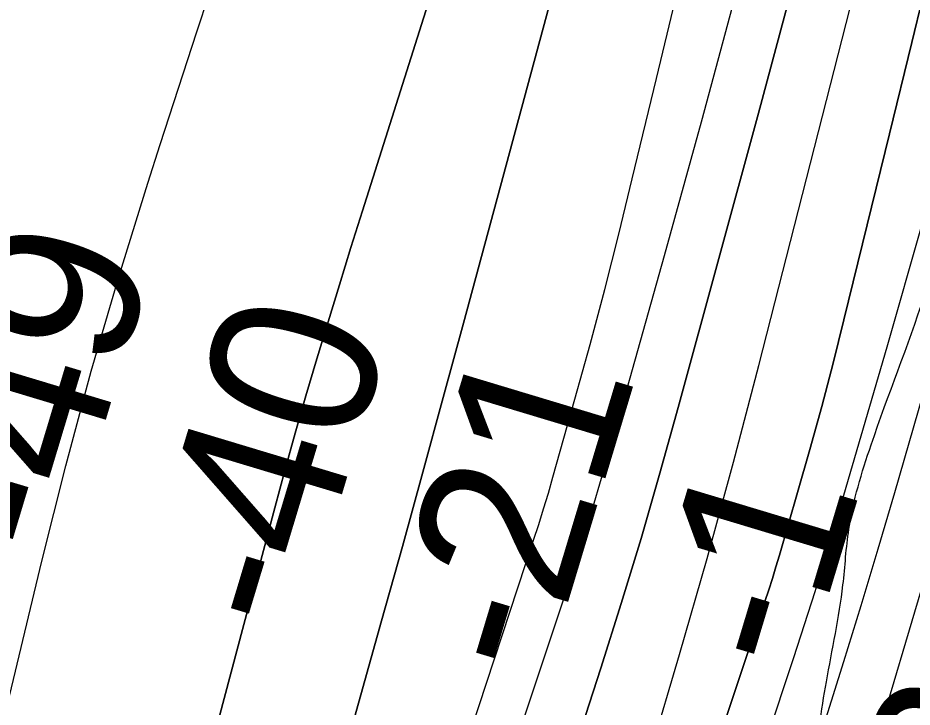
# Model space of a CAD drawing. Extents: x 3297716 to 3335574, y 688621 to 713991.
# Drawn here: x 3323390.6 to 3323751.8, y 696638 to 696916.4 of the extents above; entities that cross this region are included whole.
import ezdxf

# ---------------------------------------------------------------- set-up
doc = ezdxf.new("R2010")
doc.units = 0
for name, color, linetype in [('V-RIVR-EDGE', 7, 'Continuous'), ('V-RIVR-RANG', 7, 'Continuous'), ('V-TOPO-DPTH', 7, 'Continuous'), ('V-TOPO-MAJR', 7, 'Continuous'), ('V-TOPO-MINR', 7, 'Continuous'), ('V-TOPO-WATR', 7, 'Continuous')]:
    doc.layers.add(name, color=color, linetype=linetype)

msp = doc.modelspace()

# ---------------------------------------------------------------- linework, layer by layer
at = {"layer": 'V-RIVR-EDGE'}
msp.add_spline([(3322948.37, 694020.91), (3322949.41, 694024.64), (3322957.6, 694042.46), (3322966.99, 694074.23), (3322979.87, 694110.27), (3322999.01, 694165.67), (3323019.31, 694218.75), (3323047.42, 694293.14), (3323064.99, 694340.8), (3323068.52, 694359.79), (3323070.1, 694370.26), (3323070.9, 694381.5), (3323071.35, 694406.32), (3323072.93, 694416.4), (3323078.77, 694426.86), (3323084.23, 694438.86), (3323087.36, 694448.94), (3323090.11, 694465.61), (3323090.52, 694472.2), (3323089.37, 694480.35), (3323089.39, 694485.39), (3323093.68, 694496.24), (3323102.64, 694510.95), (3323113.52, 694521.39), (3323114.31, 694527.21), (3323113.95, 694538.46), (3323114.76, 694553.58), (3323118.7, 694578), (3323123, 694590.01), (3323131.96, 694609.38), (3323139.74, 694619.44), (3323140.92, 694623.32), (3323134.33, 694627.21), (3323134.34, 694629.93), (3323141.36, 694643.48), (3323147.96, 694650.06), (3323149.15, 694657.81), (3323151.89, 694667.5), (3323156.96, 694681.45), (3323161.66, 694700.83), (3323165.59, 694719.43), (3323168.71, 694729.12), (3323174.95, 694741.13), (3323179.24, 694750.42), (3323184.31, 694763.98), (3323190.15, 694773.66), (3323189.4, 694781.42), (3323190.58, 694787.62), (3323200.33, 694810.09), (3323212.42, 694839.92), (3323221.02, 694868.21), (3323223.78, 694883.72), (3323229.64, 694903.09), (3323232.78, 694917.43), (3323234.75, 694930.61), (3323239.05, 694944.56), (3323242.18, 694953.48), (3323245.7, 694968.98), (3323248.84, 694981.38), (3323256.25, 695000.75), (3323259.37, 695006.95), (3323262.1, 695010.82), (3323260.96, 695021.3), (3323261.37, 695030.6), (3323262.55, 695039.52), (3323266.06, 695047.27), (3323266.46, 695051.92), (3323266.11, 695067.04), (3323267.32, 695083.33), (3323269.69, 695102.71), (3323271.27, 695115.51), (3323274.79, 695125.97), (3323280.23, 695129.83), (3323284.9, 695138.35), (3323287.26, 695149.21), (3323288.84, 695163.55), (3323288.86, 695169.37), (3323285.76, 695172.48), (3323285.77, 695176.74), (3323290.06, 695184.1), (3323291.24, 695191.85), (3323304.11, 695221.68), (3323311.14, 695239.5), (3323319.76, 695275.55), (3323326.06, 695314.31), (3323328.49, 695355.8), (3323328.18, 695389.54), (3323328.99, 695403.5), (3323333.29, 695415.9), (3323336.8, 695424.81), (3323336.82, 695432.18), (3323336.83, 695436.45), (3323334.51, 695438), (3323333.74, 695441.88), (3323334.15, 695448.47), (3323336.09, 695450.8), (3323336.51, 695462.04), (3323334.97, 695467.47), (3323336.54, 695474.06), (3323337.72, 695483.37), (3323338.9, 695489.57), (3323338.93, 695501.59), (3323339.72, 695508.96), (3323344.38, 695509.33), (3323347.51, 695521.74), (3323348.69, 695527.55), (3323352.18, 695529.48), (3323353.75, 695534.13), (3323353.75, 695535.68), (3323351.81, 695536.85), (3323349.51, 695546.16), (3323347.23, 695564.78), (3323348.42, 695576.03), (3323350.76, 695580.29), (3323348.83, 695584.17), (3323346.13, 695590.77), (3323352.4, 695615.96), (3323351.63, 695618.68), (3323350.47, 695619.84), (3323349.73, 695636.13), (3323350.52, 695641.95), (3323355.58, 695646.59), (3323358.32, 695659.38), (3323360.27, 695663.64), (3323363.37, 695663.24), (3323363.36, 695657.43), (3323367.22, 695648.89), (3323370.32, 695649.65), (3323370.74, 695664), (3323374.25, 695670.59), (3323381.25, 695680.26), (3323382.05, 695687.24), (3323388.7, 695710.88), (3323396.52, 695736.46), (3323397.7, 695745.37), (3323398.5, 695753.52), (3323397.74, 695759.33), (3323393.88, 695765.94), (3323394.28, 695773.69), (3323399.35, 695782.6), (3323407.11, 695785.29), (3323417.97, 695785.27), (3323417.98, 695788.76), (3323420.72, 695801.16), (3323422.29, 695809.3), (3323424.64, 695816.66), (3323424.67, 695827.91), (3323425.84, 695831.4), (3323428.56, 695834.1), (3323437.47, 695832.14), (3323439.03, 695835.24), (3323431.68, 695839.53), (3323429.76, 695847.29), (3323429.78, 695857.37), (3323430.59, 695869.78), (3323433.7, 695875.97), (3323435.27, 695879.85), (3323433.73, 695887.61), (3323434.91, 695893.03), (3323438.41, 695898.84), (3323445.8, 695905.81), (3323452.79, 695910.44), (3323454.35, 695912.76), (3323453.2, 695917.42), (3323447.39, 695922.86), (3323447.4, 695927.52), (3323447.42, 695932.17), (3323452.11, 695947.28), (3323456.04, 695967.44), (3323463.06, 695984.49), (3323466.95, 695989.52), (3323475.1, 695994.15), (3323476.28, 695998.03), (3323476.29, 696003.84), (3323479.02, 696010.43), (3323484.86, 696018.95), (3323492.25, 696027.07), (3323500.41, 696034.42), (3323505.87, 696046.82), (3323508.98, 696051.46), (3323516.36, 696056.49), (3323519.48, 696063.07), (3323526.09, 696068.1), (3323531.54, 696076.23), (3323536.21, 696085.52), (3323536.23, 696090.56), (3323531.98, 696097.94), (3323530.44, 696102.21), (3323530.44, 696104.54), (3323533.94, 696106.86), (3323544.08, 696129.32), (3323548.75, 696135.91), (3323553.44, 696149.85), (3323555.4, 696157.99), (3323554.64, 696165.36), (3323556.59, 696170.4), (3323558.15, 696173.89), (3323559.71, 696179.31), (3323566.35, 696195.2), (3323569.86, 696204.88), (3323570.27, 696214.19), (3323571.83, 696217.29), (3323578.04, 696218.05), (3323583.09, 696221.14), (3323583.88, 696229.28), (3323588.56, 696240.9), (3323595.18, 696250.19), (3323599.46, 696254.45), (3323606.44, 696256.76), (3323608.79, 696263.34), (3323619.36, 696304.04), (3323636.95, 696361), (3323653.4, 696425.72), (3323674.53, 696502.84), (3323685.09, 696538.5), (3323701.1, 696582.28), (3323710.87, 696613.67), (3323717.16, 696648.16), (3323723.85, 696687.32), (3323726.23, 696709.8), (3323735.23, 696743.91), (3323756.71, 696803.96), (3323773.91, 696858.99), (3323781.36, 696889.99), (3323782.92, 696896.58), (3323786.03, 696898.9), (3323786.43, 696902), (3323784.88, 696905.11), (3323782.18, 696907.83), (3323782.58, 696913.65), (3323780.64, 696915.59), (3323779.09, 696916.37), (3323779.12, 696925.29), (3323780.32, 696940.8), (3323785.4, 696958.24), (3323787.75, 696967.93), (3323789.69, 696967.53), (3323796.28, 696966.74), (3323797.84, 696969.07), (3323798.24, 696973.72), (3323801.39, 696993.88), (3323801.42, 697006.67), (3323801.47, 697025.29), (3323803.45, 697042.73), (3323803.86, 697051.65), (3323803.87, 697055.14), (3323801.16, 697059.03), (3323800.4, 697062.13), (3323801.95, 697063.68), (3323806.99, 697063.67), (3323807.39, 697067.16), (3323807.42, 697077.63), (3323807.83, 697088.48), (3323810.18, 697098.95), (3323812.53, 697109.03), (3323817.96, 697108.63), (3323823.39, 697109.39), (3323824.56, 697110.94), (3323821.47, 697113.66), (3323821.09, 697116.76), (3323819.92, 697117.54), (3323809.85, 697121.06), (3323809.47, 697122.61), (3323809.47, 697125.71), (3323818.44, 697143.91), (3323821.57, 697156.7), (3323825.45, 697157.47), (3323830.88, 697157.84), (3323833.99, 697159.78), (3323833.99, 697162.1), (3323830.12, 697164.05), (3323823.53, 697164.07), (3323823.15, 697167.17), (3323823.16, 697169.89), (3323825.1, 697171.43), (3323827.81, 697171.81), (3323829.37, 697172.2), (3323830.15, 697174.52), (3323831.71, 697179.17), (3323834.04, 697181.88), (3323834.06, 697187.31), (3323836.42, 697202.04), (3323835.27, 697205.92), (3323827.14, 697210.98), (3323823.27, 697216.03), (3323822.89, 697220.3), (3323824.46, 697224.95), (3323826.8, 697233.86), (3323831.48, 697242.77), (3323836.56, 697259.43), (3323841.27, 697282.69), (3323847.54, 697305.94), (3323851.84, 697323), (3323857.31, 697337.72), (3323865.1, 697352.44), (3323867.84, 697363.68), (3323867.09, 697371.43), (3323864.78, 697379.58), (3323867.14, 697391.99), (3323875.35, 697419.5), (3323883.14, 697434.22), (3323896.77, 697457.45), (3323907.28, 697471.78), (3323915.07, 697484.94), (3323917.82, 697500.06), (3323925.64, 697525.64), (3323933.83, 697546.17), (3323940.08, 697560.89), (3323942.03, 697569.03), (3323946.72, 697581.81), (3323953.35, 697596.53), (3323965.83, 697625.59), (3323975.58, 697647.28), (3323979.11, 697663.17), (3323983.41, 697679.06), (3323992.01, 697703.47), (3323996.7, 697721.69), (3324001.77, 697730.98), (3324007.61, 697740.28), (3324011.53, 697757.72), (3324016.23, 697778.26), (3324014.75, 697805.41), (3324012.86, 697825.58), (3324013.66, 697833.72), (3324020.71, 697864.73), (3324032.9, 697932.56), (3324038.39, 697956.98), (3324042.68, 697965.89), (3324046.58, 697972.47), (3324050.87, 697985.26), (3324055.93, 697991.84), (3324055.94, 697996.11), (3324055.57, 698003.47), (3324056.79, 698026.74), (3324061.14, 698060.47), (3324067.83, 698100.78), (3324075.3, 698139.16), (3324081.55, 698157.37), (3324088.56, 698168.6), (3324090.9, 698174.41), (3324094.81, 698187.58), (3324095.62, 698203.87), (3324097.26, 698239.16), (3324100.45, 698272.11), (3324108.32, 698319.4), (3324118.92, 698370.57), (3324132.6, 698414.36), (3324146.34, 698484.13), (3324153, 698511.26), (3324155.74, 698522.11), (3324161.58, 698527.91), (3324167.81, 698539.14), (3324172.5, 698553.09), (3324172.52, 698562.79), (3324169.44, 698571.32), (3324162.1, 698581.81), (3324160.94, 698585.69), (3324160.95, 698588.8), (3324167.25, 698626.4), (3324180.22, 698695.78), (3324201.79, 698795.78), (3324223.7, 698871.35), (3324235.43, 698911.26), (3324246.75, 698941.1), (3324253.02, 698969.39), (3324262.8, 699002.33), (3324270.2, 699013.56), (3324276.82, 699025.95), (3324280.34, 699038.35), (3324280.37, 699048.05), (3324280, 699057.36), (3324275.75, 699065.12), (3324274.63, 699081.41), (3324272.36, 699101.97), (3324269.69, 699123.31), (3324271.68, 699143.08), (3324274.84, 699166.34), (3324284.62, 699202), (3324289.34, 699227.97), (3324288.99, 699240.76), (3324287.45, 699246.2), (3324284.35, 699249.7), (3324270.41, 699255.55), (3324268.48, 699260.21), (3324271.22, 699271.83), (3324280.53, 699269.87), (3324281.31, 699272.58), (3324283.67, 699285.38), (3324286.43, 699306.7), (3324288.41, 699322.59), (3324292.34, 699342.36), (3324299.38, 699366), (3324314.29, 699434.99), (3324317.79, 699439.64), (3324326.71, 699439.61), (3324329.82, 699441.93), (3324329.83, 699448.14), (3324329.84, 699451.24), (3324334.89, 699455.11), (3324345.38, 699462.06), (3324350.06, 699474.85), (3324350.09, 699488.03), (3324350.12, 699497.34), (3324354.04, 699516.72), (3324362.65, 699545.4), (3324370.46, 699567.09), (3324371.64, 699575.62), (3324363.53, 699587.28), (3324361.21, 699591.55), (3324361.22, 699596.2), (3324361.23, 699600.86), (3324374.91, 699641.93), (3324390.56, 699699.28), (3324404.25, 699747.34), (3324408.99, 699779.51), (3324416.85, 699821.77), (3324421.16, 699839.98), (3324418.87, 699854.34), (3324419.28, 699864.03), (3324419.28, 699866.74), (3324416.96, 699867.91), (3324409.6, 699870.65), (3324408.83, 699872.59), (3324409.61, 699875.69), (3324415.07, 699888.86), (3324417.05, 699903.59), (3324417.07, 699913.29), (3324415.15, 699920.66), (3324412.45, 699924.16), (3324416.75, 699940.82), (3324421.01, 699938.1), (3324424.94, 699958.64), (3324426.96, 699990.05), (3324429.73, 700014.86), (3324433.69, 700045.87), (3324439.59, 700081.15), (3324442.78, 700115.27), (3324446.29, 700122.63), (3324447.08, 700129.22), (3324446.74, 700149.77), (3324449.53, 700177.3), (3324457, 700218.78), (3324465.22, 700252.49), (3324468.77, 700274.98), (3324468.83, 700299.02), (3324471.64, 700338.57), (3324481.49, 700399.43), (3324496.05, 700487.82), (3324505.13, 700552.56), (3324518.17, 700651.03), (3324528.84, 700729.34), (3324548.86, 700827.01), (3324554.75, 700855.69), (3324559.02, 700860.73), (3324565.25, 700868.08), (3324568.38, 700880.09), (3324568.39, 700885.13), (3324563.75, 700891.35), (3324563.38, 700895.23), (3324563.38, 700898.72), (3324568.09, 700920.04), (3324578.25, 700949.87), (3324578.66, 700961.89), (3324576.78, 700982.06), (3324579.56, 701010.37), (3324583.11, 701034.01), (3324587.78, 701040.98), (3324591.28, 701043.69), (3324604.47, 701048.31), (3324610.3, 701052.56), (3324613.03, 701058.76), (3324615.76, 701066.12), (3324624.77, 701101.78), (3324630.73, 701157.61), (3324636.7, 701222.35), (3324632.93, 701263.47), (3324633.79, 701299.15), (3324636.97, 701329.39), (3324647.96, 701383.26), (3324651.11, 701404.2), (3324653.48, 701421.26), (3324659.38, 701453.43), (3324663.72, 701482.89), (3324662.59, 701496.85), (3324663.01, 701509.65), (3324668.1, 701528.25), (3324671.25, 701548.02), (3324672.06, 701564.7), (3324673.28, 701584.47), (3324678.35, 701598.03), (3324681.13, 701624.78), (3324682.33, 701636.8), (3324688.16, 701645.32), (3324695.94, 701653.83), (3324697.12, 701661.97), (3324700.3, 701692.21)], degree=3, dxfattribs=at)
at = {"layer": 'V-TOPO-DPTH'}
for points in [[(3323180.96, 695513.7), (3323264.85, 695853.36), (3323273.63, 695888.43), (3323282.57, 695923.46), (3323291.74, 695958.43), (3323301.06, 695993.36), (3323308.65, 696021.44), (3323321.85, 696070.39), (3323335.01, 696119.35), (3323348.11, 696168.32), (3323361.16, 696217.31), (3323494.38, 696718.43), (3323498.47, 696733.54), (3323502.65, 696748.62), (3323506.98, 696763.66), (3323511.39, 696778.67), (3323515.92, 696793.65), (3323520.49, 696808.62), (3323525.13, 696823.57), (3323529.81, 696838.5), (3323746.27, 697522.25)], [(3323746.27, 697522.25), (3323529.81, 696838.5), (3323525.13, 696823.57), (3323520.49, 696808.62), (3323515.92, 696793.65), (3323511.39, 696778.67), (3323506.98, 696763.66), (3323502.65, 696748.62), (3323498.47, 696733.54), (3323494.38, 696718.43), (3323361.16, 696217.31), (3323348.11, 696168.32), (3323335.01, 696119.35), (3323321.85, 696070.39), (3323308.65, 696021.44), (3323301.06, 695993.36), (3323291.74, 695958.43), (3323282.57, 695923.46), (3323273.63, 695888.43), (3323264.85, 695853.36), (3323180.96, 695513.7)], [(3323843.46, 697490.85), (3323778.48, 697223.03), (3323757.11, 697136.53), (3323735.27, 697050.16), (3323712.72, 696963.97), (3323689.68, 696877.9), (3323657.32, 696758.94), (3323649.93, 696732.5), (3323642.29, 696706.13), (3323634.27, 696679.88), (3323626.01, 696653.7), (3323537.8, 696381.07), (3323511.63, 696299.24), (3323485.83, 696217.29), (3323460.58, 696135.17), (3323435.7, 696052.93), (3323404.31, 695947.87), (3323395.74, 695918), (3323387.61, 695888), (3323380.16, 695857.84), (3323373.15, 695827.56), (3323343.45, 695692.45), (3323322.09, 695594.5), (3323300.96, 695496.49)], [(3323843.46, 697490.85), (3323778.48, 697223.03), (3323757.11, 697136.53), (3323735.27, 697050.16), (3323712.72, 696963.97), (3323689.68, 696877.9), (3323657.32, 696758.94), (3323649.93, 696732.5), (3323642.29, 696706.13), (3323634.27, 696679.88), (3323626.01, 696653.7), (3323537.8, 696381.07), (3323511.63, 696299.24), (3323485.83, 696217.29), (3323460.58, 696135.17), (3323435.7, 696052.93), (3323404.31, 695947.87), (3323395.74, 695918), (3323387.61, 695888), (3323380.16, 695857.84), (3323373.15, 695827.56), (3323343.45, 695692.45), (3323322.09, 695594.5), (3323300.96, 695496.49)], [(3323412.7, 695554.83), (3323435.47, 695655.37), (3323466.19, 695794.61), (3323473.28, 695825.6), (3323480.7, 695856.52), (3323488.61, 695887.32), (3323496.84, 695918.03), (3323517.13, 695991.39), (3323536.15, 696058.61), (3323555.72, 696125.66), (3323576.09, 696192.48), (3323597, 696259.13), (3323717.03, 696633.7), (3323724.19, 696656.38), (3323731.22, 696679.09), (3323738.05, 696701.87), (3323744.76, 696724.68), (3323779.27, 696844.07), (3323802.63, 696926.75), (3323825.33, 697009.6), (3323847.02, 697092.72), (3323868.05, 697176.02), (3323938.41, 697462)], [(3323713.2, 697310.79), (3323686.02, 697214.67), (3323659.12, 697118.47), (3323632.62, 697022.16), (3323606.39, 696925.77), (3323570.59, 696793.08), (3323562.43, 696763), (3323554.21, 696732.92), (3323545.9, 696702.88), (3323537.54, 696672.84), (3323514.73, 696591.35), (3323494.72, 696520.63), (3323474.44, 696450), (3323453.77, 696379.48), (3323432.83, 696309.03), (3323325.05, 695950.06), (3323319.58, 695931.42), (3323314.26, 695912.74), (3323309.18, 695893.99), (3323304.24, 695875.2), (3323274.2, 695757.77), (3323254.91, 695680.11), (3323236.36, 695602.27), (3323218.91, 695524.18)], [(3323713.2, 697310.79), (3323686.02, 697214.67), (3323659.12, 697118.47), (3323632.62, 697022.16), (3323606.39, 696925.77), (3323570.59, 696793.08), (3323562.43, 696763), (3323554.21, 696732.92), (3323545.9, 696702.88), (3323537.54, 696672.84), (3323514.73, 696591.35), (3323494.72, 696520.63), (3323474.44, 696450), (3323453.77, 696379.48), (3323432.83, 696309.03), (3323325.05, 695950.06), (3323319.58, 695931.42), (3323314.26, 695912.74), (3323309.18, 695893.99), (3323304.24, 695875.2), (3323274.2, 695757.77), (3323254.91, 695680.11), (3323236.36, 695602.27), (3323218.91, 695524.18)], [(3323481.36, 696347.01), (3323511.64, 696439.82), (3323542.06, 696532.59), (3323598.94, 696705.41), (3323600.98, 696711.75), (3323602.97, 696718.1), (3323604.87, 696724.47), (3323606.72, 696730.87), (3323615.59, 696762.32), (3323621.7, 696784.48), (3323627.63, 696806.7), (3323633.29, 696828.98), (3323638.78, 696851.31), (3323648.5, 696891.96), (3323658.79, 696934.63), (3323669.19, 696977.27), (3323679.75, 697019.87), (3323690.43, 697062.45), (3323745.06, 697278.6)], [(3323481.36, 696347.01), (3323511.64, 696439.82), (3323542.06, 696532.59), (3323598.94, 696705.41), (3323600.98, 696711.75), (3323602.97, 696718.1), (3323604.87, 696724.47), (3323606.72, 696730.87), (3323615.59, 696762.32), (3323621.7, 696784.48), (3323627.63, 696806.7), (3323633.29, 696828.98), (3323638.78, 696851.31), (3323648.5, 696891.96), (3323658.79, 696934.63), (3323669.19, 696977.27), (3323679.75, 697019.87), (3323690.43, 697062.45), (3323745.06, 697278.6)], [(3323573.32, 696321.36), (3323593.48, 696382.86), (3323613.72, 696444.33), (3323634.06, 696505.77), (3323654.49, 696567.18), (3323692.34, 696680.64), (3323693.86, 696685.32), (3323695.36, 696690), (3323696.8, 696694.7), (3323698.2, 696699.41), (3323705.56, 696724.65), (3323710.5, 696742.02), (3323715.3, 696759.43), (3323719.86, 696776.91), (3323724.27, 696794.42), (3323733.69, 696832.84), (3323742.67, 696869.6), (3323751.63, 696906.37), (3323760.54, 696943.15), (3323769.43, 696979.93), (3323821.09, 697194.39), (3323833.03, 697243.85)], [(3323833.03, 697243.85), (3323821.09, 697194.39), (3323769.43, 696979.93), (3323760.54, 696943.15), (3323751.63, 696906.37), (3323742.67, 696869.6), (3323733.69, 696832.84), (3323724.27, 696794.42), (3323719.86, 696776.91), (3323715.3, 696759.43), (3323710.5, 696742.02), (3323705.56, 696724.65), (3323698.2, 696699.41), (3323696.8, 696694.7), (3323695.36, 696690), (3323693.86, 696685.32), (3323692.34, 696680.64), (3323654.49, 696567.18), (3323634.06, 696505.77), (3323613.72, 696444.33), (3323593.48, 696382.86), (3323573.32, 696321.36)]]:
    msp.add_lwpolyline(points, dxfattribs=at)
at = {"layer": 'V-TOPO-MAJR'}
msp.add_lwpolyline([(3323306.46, 696308.03), (3323328.52, 696398.7), (3323350.43, 696489.41), (3323400.29, 696696.98), (3323409.98, 696735.43), (3323420.26, 696773.7), (3323431.4, 696811.74), (3323443.12, 696849.61), (3323448.13, 696865.19), (3323462.9, 696910.69), (3323477.83, 696956.15), (3323492.97, 697001.53), (3323508.27, 697046.86), (3323668.27, 697517.13)], dxfattribs=at)
at = {"layer": 'V-TOPO-MINR'}
for points in [[(3323746.27, 697522.25), (3323529.81, 696838.5), (3323525.13, 696823.57), (3323520.49, 696808.62), (3323515.92, 696793.65), (3323511.39, 696778.67), (3323506.98, 696763.66), (3323502.65, 696748.62), (3323498.47, 696733.54), (3323494.38, 696718.43), (3323361.16, 696217.31), (3323348.11, 696168.32), (3323335.01, 696119.35), (3323321.85, 696070.39), (3323308.65, 696021.44), (3323301.06, 695993.36), (3323291.74, 695958.43), (3323282.57, 695923.46), (3323273.63, 695888.43), (3323264.85, 695853.36), (3323180.96, 695513.7)], [(3323300.96, 695496.49), (3323322.09, 695594.5), (3323343.45, 695692.45), (3323373.15, 695827.56), (3323380.16, 695857.84), (3323387.61, 695888), (3323395.74, 695918), (3323404.31, 695947.87), (3323435.7, 696052.93), (3323460.58, 696135.17), (3323485.83, 696217.29), (3323511.63, 696299.24), (3323537.8, 696381.07), (3323626.01, 696653.7), (3323634.27, 696679.88), (3323642.29, 696706.13), (3323649.93, 696732.5), (3323657.32, 696758.94), (3323689.68, 696877.9), (3323712.72, 696963.97), (3323735.27, 697050.16), (3323757.11, 697136.53), (3323778.48, 697223.03), (3323843.46, 697490.85)], [(3323412.7, 695554.83), (3323435.47, 695655.37), (3323466.19, 695794.61), (3323473.28, 695825.6), (3323480.7, 695856.52), (3323488.61, 695887.32), (3323496.84, 695918.03), (3323517.13, 695991.39), (3323536.15, 696058.61), (3323555.72, 696125.66), (3323576.09, 696192.48), (3323597, 696259.13), (3323717.03, 696633.7), (3323724.19, 696656.38), (3323731.22, 696679.09), (3323738.05, 696701.87), (3323744.76, 696724.68), (3323779.27, 696844.07), (3323802.63, 696926.75), (3323825.33, 697009.6), (3323847.02, 697092.72), (3323868.05, 697176.02), (3323938.41, 697462)], [(3323218.91, 695524.18), (3323236.36, 695602.27), (3323254.91, 695680.11), (3323274.2, 695757.77), (3323304.24, 695875.2), (3323309.18, 695893.99), (3323314.26, 695912.74), (3323319.58, 695931.42), (3323325.05, 695950.06), (3323432.83, 696309.03), (3323453.77, 696379.48), (3323474.44, 696450), (3323494.72, 696520.63), (3323514.73, 696591.35), (3323537.54, 696672.84), (3323545.9, 696702.88), (3323554.21, 696732.92), (3323562.43, 696763), (3323570.59, 696793.08), (3323606.39, 696925.77), (3323632.62, 697022.16), (3323659.12, 697118.47), (3323686.02, 697214.67), (3323713.2, 697310.79)], [(3323439.59, 695560.48), (3323454.36, 695617.49), (3323468.89, 695674.56), (3323483.26, 695731.67), (3323504.5, 695816.87), (3323508.19, 695831.39), (3323511.98, 695845.89), (3323515.9, 695860.36), (3323519.9, 695874.8), (3323623.69, 696242.19), (3323644.29, 696314.18), (3323665.2, 696386.09), (3323686.58, 696457.85), (3323708.28, 696529.52), (3323731.91, 696606.66), (3323741.94, 696639.72), (3323751.85, 696672.82), (3323761.59, 696705.97), (3323771.2, 696739.15), (3323841.81, 696985.43), (3323864.35, 697065.39), (3323886.41, 697145.49), (3323907.76, 697225.78), (3323928.62, 697306.2)], [(3323283.83, 695535.66), (3323348.01, 695889.17), (3323348.27, 695890.58), (3323348.8, 695893.42), (3323349.33, 695896.22), (3323349.99, 695899.08), (3323350.41, 695900.67), (3323350.46, 695900.83), (3323352.14, 695906), (3323353.03, 695908.74), (3323353.93, 695911.48), (3323354.83, 695914.22), (3323355.74, 695916.95), (3323611.13, 696681.73), (3323616.15, 696697.14), (3323621.03, 696712.6), (3323625.69, 696728.13), (3323630.21, 696743.71), (3323651.83, 696820.35), (3323666.74, 696874.36), (3323681.23, 696928.47), (3323695.09, 696982.76), (3323708.55, 697037.14), (3323772.58, 697302.57)], [(3323481.36, 696347.01), (3323511.64, 696439.82), (3323542.06, 696532.59), (3323598.94, 696705.41), (3323600.98, 696711.75), (3323602.97, 696718.1), (3323604.87, 696724.47), (3323606.72, 696730.87), (3323615.59, 696762.32), (3323621.7, 696784.48), (3323627.63, 696806.7), (3323633.29, 696828.98), (3323638.78, 696851.31), (3323648.5, 696891.96), (3323658.79, 696934.63), (3323669.19, 696977.27), (3323679.75, 697019.87), (3323690.43, 697062.45), (3323745.06, 697278.6)], [(3323332.66, 695544.11), (3323346.89, 695611.62), (3323362.03, 695678.94), (3323377.76, 695746.13), (3323401.41, 695844.11), (3323405.97, 695862.15), (3323410.8, 695880.12), (3323416.02, 695897.97), (3323421.51, 695915.75), (3323598.07, 696466.33), (3323610.32, 696504.81), (3323622.47, 696543.32), (3323634.46, 696581.89), (3323646.34, 696620.48), (3323657.87, 696659.18), (3323669.03, 696697.98), (3323679.65, 696736.94), (3323689.89, 696775.99), (3323749.18, 697008.67), (3323769.8, 697090.15), (3323790.24, 697171.67), (3323810.41, 697253.26)], [(3323484.5, 695996.51), (3323704.04, 696658.06), (3323708.38, 696671.39), (3323712.62, 696684.75), (3323716.72, 696698.15), (3323720.72, 696711.59), (3323741.7, 696783.57), (3323755.78, 696833.1), (3323769.4, 696882.76), (3323782.34, 696932.6), (3323794.82, 696982.57), (3323852.59, 697220.73), (3323860.42, 697253.11)]]:
    msp.add_lwpolyline(points, dxfattribs=at)
at = {"layer": 'V-TOPO-WATR'}
msp.add_lwpolyline([(3323573.32, 696321.36), (3323593.48, 696382.86), (3323613.72, 696444.33), (3323634.06, 696505.77), (3323654.49, 696567.18), (3323692.34, 696680.64), (3323693.86, 696685.32), (3323695.36, 696690), (3323696.8, 696694.7), (3323698.2, 696699.41), (3323705.56, 696724.65), (3323710.5, 696742.02), (3323715.3, 696759.43), (3323719.86, 696776.91), (3323724.27, 696794.42), (3323733.69, 696832.84), (3323742.67, 696869.6), (3323751.63, 696906.37), (3323760.54, 696943.15), (3323769.43, 696979.93), (3323821.09, 697194.39), (3323833.03, 697243.85)], dxfattribs=at)

# ---------------------------------------------------------------- texts
at = {"layer": 'V-RIVR-RANG'}
for s, p in [('-49', (3323408.56, 696695.7)), ('-40', (3323503.93, 696665.59)), ('-21', (3323602.95, 696647.61)), ('-1', (3323707.91, 696649.32)), ('23.2', (3323779.53, 696540.42))]:
    msp.add_text(s, height=67, rotation=73.2255, dxfattribs=at).set_placement(p)

doc.saveas('drawing.dxf')
